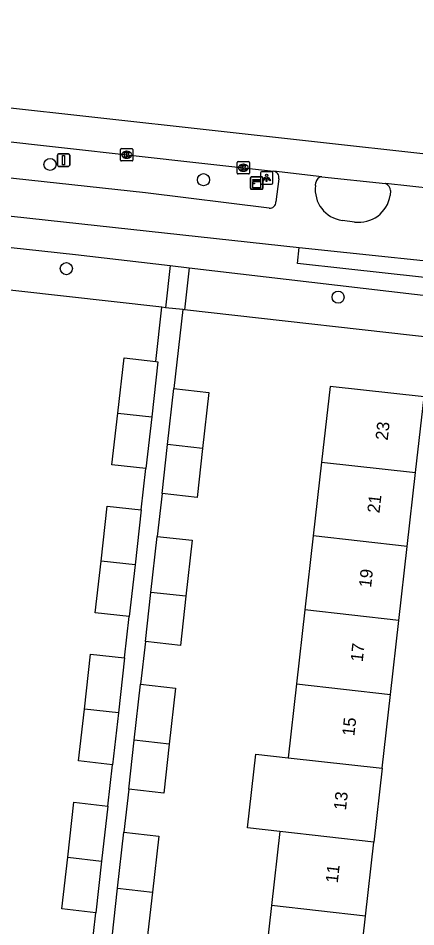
# Model space of a CAD drawing. Extents: x 161928 to 163055, y 386475 to 387428.
# Drawn here: x 162161 to 162193.1, y 387347.2 to 387420.5 of the extents above; entities that cross this region are included whole.
import ezdxf

# ---------------------------------------------------------------- set-up
doc = ezdxf.new("R2010")
doc.units = 0
for name, color, linetype in [('IMGEO_Berm_groen', 7, 'Continuous'), ('IMGEO_Boom', 7, 'Continuous'), ('IMGEO_Fietspad_gesloten', 7, 'Continuous'), ('IMGEO_Kast', 7, 'Continuous'), ('IMGEO_Kolk', 7, 'Continuous'), ('IMGEO_Lichtpunt', 7, 'Continuous'), ('IMGEO_Pand', 7, 'Continuous'), ('IMGEO_Pand_nummerreeks', 7, 'Continuous'), ('IMGEO_Rijbaan_lokaal_gesloten', 7, 'Continuous'), ('IMGEO_Verkeersbordpaal', 7, 'Continuous'), ('IMGEO_Voetpad_open', 7, 'Continuous')]:
    doc.layers.add(name, color=color, linetype=linetype)

msp = doc.modelspace()

# ---------------------------------------------------------------- linework, layer by layer
at = {"layer": 'IMGEO_Berm_groen'}
for points in [[(162173.252, 387400.528), (162172.889, 387397.132)], [(162174.791, 387400.348), (162174.417, 387396.961)], [(162172.594, 387397.165), (162153.1, 387399.352)], [(162174.417, 387396.961), (162174.273, 387396.977)], [(162196.86, 387394.444), (162174.417, 387396.961)]]:
    msp.add_lwpolyline(points, dxfattribs=at)
at = {"layer": 'IMGEO_Boom'}
for centre in [(162163.568, 387408.688), (162175.942, 387407.453), (162164.884, 387400.282), (162186.797, 387397.981)]:
    msp.add_circle(centre, 0.489, dxfattribs=at)
at = {"layer": 'IMGEO_Fietspad_gesloten'}
for points in [[(162181.236, 387405.152), (162171.263, 387406.391), (162095.965, 387414.572)], [(162093.779, 387411.765), (162183.652, 387401.998)], [(162182.009, 387407.533), (162181.782, 387405.659)], [(162184.973, 387406.983), (162185.011, 387407.219)], [(162191.038, 387406.574), (162191.001, 387406.182)], [(162188.121, 387404.039), (162187.142, 387404.175)], [(162183.652, 387401.998), (162199.537, 387400.327)]]:
    msp.add_lwpolyline(points, dxfattribs=at)
for centre, radius, start, end in [((162181.507, 387407.638), 0.513, 348.16111, 80.20871), ((162185.51, 387407.188), 0.5, 91.15259, 176.45545), ((162190.345, 387406.495), 0.698, 6.45927, 66.393), ((162187.464, 387406.666), 2.511, 172.7371, 262.63048), ((162181.275, 387405.658), 0.507, 265.59186, 0.16595), ((162188.459, 387406.592), 2.575, 262.46563, 350.84003)]:
    msp.add_arc(centre, radius, start, end, dxfattribs=at)
at = {"layer": 'IMGEO_Kast'}
for p, q in [((162179.74, 387406.759), (162179.74, 387407.6)), ((162179.74, 387407.6), (162179.74, 387406.759)), ((162179.815, 387407.684), (162180.656, 387407.684)), ((162180.656, 387407.684), (162179.815, 387407.684)), ((162180.74, 387407.609), (162180.74, 387406.768)), ((162180.74, 387406.768), (162180.74, 387407.609)), ((162180.665, 387406.684), (162179.824, 387406.684)), ((162179.824, 387406.684), (162180.665, 387406.684))]:
    msp.add_line(p, q, dxfattribs=at)
for points in [[(162179.935, 387407.474), (162180.535, 387407.474), (162180.535, 387407.389), (162179.935, 387407.389), (162179.935, 387407.474)], [(162179.935, 387407.299), (162180.535, 387407.299), (162180.535, 387406.81), (162179.935, 387406.81), (162179.935, 387407.299)]]:
    msp.add_lwpolyline(points, dxfattribs=at)
msp.add_circle((162180.019, 387407.148), 0.0377, dxfattribs=at)
for centre, start, end in [((162179.818, 387407.606), 92.4484, 184.28452), ((162179.818, 387407.606), 92.4484, 184.28452), ((162180.662, 387407.606), 2.4484, 94.28452), ((162180.662, 387407.606), 2.4484, 94.28452), ((162179.818, 387406.762), 182.4484, 274.28452), ((162179.818, 387406.762), 182.4484, 274.28452), ((162180.662, 387406.762), 272.4484, 4.28452), ((162180.662, 387406.762), 272.4484, 4.28452)]:
    msp.add_arc(centre, 0.0779, start, end, dxfattribs=at)
at = {"layer": 'IMGEO_Kolk'}
for p, q in [((162169.326, 387409.965), (162170.178, 387409.965)), ((162169.251, 387409.039), (162169.251, 387409.891)), ((162169.739, 387409.745), (162169.764, 387409.745)), ((162170.252, 387409.891), (162170.252, 387409.039)), ((162170.178, 387408.965), (162169.326, 387408.965)), ((162169.762, 387409.185), (162169.737, 387409.185)), ((162178.657, 387407.989), (162178.657, 387408.841)), ((162178.732, 387408.915), (162179.584, 387408.915)), ((162179.145, 387408.695), (162179.17, 387408.695)), ((162179.658, 387408.841), (162179.658, 387407.989)), ((162179.584, 387407.915), (162178.732, 387407.915)), ((162179.168, 387408.135), (162179.143, 387408.135))]:
    msp.add_line(p, q, dxfattribs=at)
for points in [[(162169.326, 387409.965), (162170.178, 387409.965)], [(162169.251, 387409.039), (162169.251, 387409.891)], [(162169.572, 387409.665), (162169.695, 387409.665), (162169.695, 387409.514), (162169.825, 387409.665), (162169.989, 387409.665), (162169.843, 387409.514), (162169.996, 387409.265), (162169.844, 387409.265), (162169.759, 387409.429), (162169.695, 387409.362), (162169.695, 387409.265), (162169.572, 387409.265), (162169.572, 387409.665)], [(162170.252, 387409.891), (162170.252, 387409.039)], [(162170.178, 387408.965), (162169.326, 387408.965)], [(162178.657, 387407.989), (162178.657, 387408.841)], [(162178.732, 387408.915), (162179.584, 387408.915)], [(162178.978, 387408.615), (162179.101, 387408.615), (162179.101, 387408.464), (162179.231, 387408.615), (162179.395, 387408.615), (162179.249, 387408.464), (162179.402, 387408.215), (162179.25, 387408.215), (162179.165, 387408.379), (162179.101, 387408.312), (162179.101, 387408.215), (162178.978, 387408.215), (162178.978, 387408.615)], [(162179.658, 387408.841), (162179.658, 387407.989)], [(162179.584, 387407.915), (162178.732, 387407.915)]]:
    msp.add_lwpolyline(points, dxfattribs=at)
for centre, start, end in [((162169.328, 387409.889), 91.55205, 178.44795), ((162169.328, 387409.889), 91.55205, 178.44795), ((162170.176, 387409.889), 1.55205, 88.44795), ((162170.176, 387409.889), 1.55205, 88.44795), ((162169.328, 387409.041), 181.55205, 268.44795), ((162169.328, 387409.041), 181.55205, 268.44795), ((162170.176, 387409.041), 271.55205, 358.44795), ((162170.176, 387409.041), 271.55205, 358.44795), ((162178.734, 387408.839), 91.55205, 178.44795), ((162178.734, 387408.839), 91.55205, 178.44795), ((162179.582, 387408.839), 1.55205, 88.44795), ((162179.582, 387408.839), 1.55205, 88.44795), ((162178.734, 387407.991), 181.55205, 268.44795), ((162178.734, 387407.991), 181.55205, 268.44795), ((162179.582, 387407.991), 271.55205, 358.44795), ((162179.582, 387407.991), 271.55205, 358.44795)]:
    msp.add_arc(centre, 0.0765, start, end, dxfattribs=at)
for centre, major_axis, ratio, start_param, end_param in [((162169.738, 387409.465), (-0.387, 0.002), 0.722429, 4.712389, 7.853982), ((162169.763, 387409.465), (-0.39, 0.002), 0.717154, 1.570796, 4.712389), ((162179.144, 387408.415), (-0.387, 0.002), 0.722429, 4.712389, 7.853982), ((162179.169, 387408.415), (-0.39, 0.002), 0.717154, 1.570796, 4.712389)]:
    msp.add_ellipse(centre, major_axis=major_axis, ratio=ratio, start_param=start_param, end_param=end_param, dxfattribs=at)
at = {"layer": 'IMGEO_Lichtpunt'}
for p, q in [((162180.533, 387408.002), (162180.533, 387407.195)), ((162180.533, 387408.002), (162180.533, 387407.195)), ((162181.435, 387408.097), (162180.627, 387408.097)), ((162181.435, 387408.097), (162180.627, 387408.097)), ((162181.529, 387407.195), (162181.529, 387408.002)), ((162181.529, 387407.195), (162181.529, 387408.002)), ((162180.627, 387407.101), (162181.435, 387407.101)), ((162180.627, 387407.101), (162181.435, 387407.101))]:
    msp.add_line(p, q, dxfattribs=at)
for points in [[(162180.907, 387407.666), (162180.946, 387407.638), (162180.758, 387407.376), (162180.72, 387407.403), (162180.907, 387407.666)], [(162181.009, 387407.618), (162181.056, 387407.618), (162181.056, 387407.296), (162181.009, 387407.296), (162181.009, 387407.618)], [(162181.119, 387407.638), (162181.157, 387407.665), (162181.344, 387407.403), (162181.305, 387407.375), (162181.119, 387407.638)]]:
    msp.add_lwpolyline(points, dxfattribs=at)
msp.add_circle((162181.032, 387407.8), 0.0994, dxfattribs=at)
for centre, start, end in [((162180.627, 387408.002), 90, 180), ((162180.627, 387408.002), 90, 180), ((162181.435, 387408.002), 0, 90), ((162181.435, 387408.002), 0, 90), ((162180.627, 387407.195), 180, 270), ((162180.627, 387407.195), 180, 270), ((162181.435, 387407.195), 270, 0), ((162181.435, 387407.195), 270, 360)]:
    msp.add_arc(centre, 0.0946, start, end, dxfattribs=at)
at = {"layer": 'IMGEO_Pand'}
for points in [[(162169.034, 387388.634), (162169.534, 387393.075), (162172.101, 387392.786)], [(162172.101, 387392.786), (162172.271, 387392.767), (162171.771, 387388.331)], [(162173.052, 387386.102), (162173.561, 387390.618)], [(162173.561, 387390.618), (162176.38, 387390.3), (162175.871, 387385.783)], [(162193.043, 387383.828), (162193.732, 387389.928), (162186.161, 387390.783), (162185.472, 387384.682)], [(162171.301, 387384.159), (162168.564, 387384.468), (162169.034, 387388.634)], [(162169.034, 387388.634), (162171.771, 387388.331)], [(162171.771, 387388.331), (162171.301, 387384.159)], [(162172.607, 387382.145), (162173.052, 387386.102)], [(162175.871, 387385.783), (162175.425, 387381.827), (162172.607, 387382.145)], [(162175.871, 387385.783), (162173.052, 387386.102)], [(162185.472, 387384.682), (162184.799, 387378.72)], [(162185.472, 387384.682), (162193.043, 387383.828)], [(162192.371, 387377.866), (162193.043, 387383.828)], [(162167.687, 387376.689), (162168.187, 387381.13), (162170.924, 387380.822)], [(162170.924, 387380.822), (162170.424, 387376.386)], [(162171.705, 387374.171), (162172.214, 387378.687)], [(162172.214, 387378.687), (162175.033, 387378.369), (162174.524, 387373.853)], [(162184.799, 387378.72), (162184.126, 387372.758)], [(162192.371, 387377.866), (162184.799, 387378.72)], [(162191.698, 387371.904), (162192.371, 387377.866)], [(162169.954, 387372.214), (162167.217, 387372.523), (162167.687, 387376.689)], [(162170.424, 387376.386), (162167.687, 387376.689)], [(162170.424, 387376.386), (162169.954, 387372.214)], [(162171.26, 387370.214), (162171.705, 387374.171)], [(162174.524, 387373.853), (162171.705, 387374.171)], [(162174.524, 387373.853), (162174.078, 387369.896), (162171.26, 387370.214)], [(162184.126, 387372.758), (162183.454, 387366.796)], [(162191.698, 387371.904), (162184.126, 387372.758)], [(162191.025, 387365.942), (162191.698, 387371.904)], [(162166.339, 387364.745), (162166.839, 387369.185), (162169.576, 387368.877)], [(162169.576, 387368.877), (162169.076, 387364.441)], [(162170.359, 387362.24), (162170.868, 387366.756)], [(162170.868, 387366.756), (162173.687, 387366.438), (162173.178, 387361.922)], [(162183.454, 387366.796), (162182.781, 387360.834)], [(162183.454, 387366.796), (162191.025, 387365.942)], [(162190.352, 387359.98), (162191.025, 387365.942)], [(162168.606, 387360.269), (162165.869, 387360.578), (162166.339, 387364.745)], [(162169.076, 387364.441), (162166.339, 387364.745)], [(162169.076, 387364.441), (162168.606, 387360.269)], [(162169.914, 387358.283), (162170.359, 387362.24)], [(162173.178, 387361.922), (162172.732, 387357.965), (162169.914, 387358.283)], [(162173.178, 387361.922), (162170.359, 387362.24)], [(162182.108, 387354.872), (162179.501, 387355.166), (162180.174, 387361.128), (162182.781, 387360.834)], [(162182.781, 387360.834), (162190.352, 387359.98)], [(162190.352, 387359.98), (162189.679, 387354.018)], [(162164.991, 387352.799), (162165.491, 387357.24), (162168.228, 387356.932)], [(162168.228, 387356.932), (162167.728, 387352.496)], [(162169.012, 387350.309), (162169.521, 387354.825)], [(162169.521, 387354.825), (162172.34, 387354.507), (162171.831, 387349.991)], [(162182.108, 387354.872), (162181.435, 387348.909)], [(162189.679, 387354.018), (162182.108, 387354.872)], [(162189.006, 387348.055), (162189.679, 387354.018)], [(162167.258, 387348.324), (162164.521, 387348.633), (162164.991, 387352.799)], [(162164.991, 387352.799), (162167.728, 387352.496)], [(162167.728, 387352.496), (162167.258, 387348.324)], [(162168.567, 387346.352), (162169.012, 387350.309)], [(162171.831, 387349.991), (162171.385, 387346.034), (162168.567, 387346.352)], [(162169.012, 387350.309), (162171.831, 387349.991)], [(162181.435, 387348.909), (162180.762, 387342.947)], [(162189.006, 387348.055), (162181.435, 387348.909)], [(162188.333, 387342.093), (162189.006, 387348.055)]]:
    msp.add_lwpolyline(points, dxfattribs=at)
at = {"layer": 'IMGEO_Rijbaan_lokaal_gesloten'}
for points in [[(162096.67, 387420.483), (162108.698, 387419.025), (162126.066, 387417.09), (162158.899, 387413.409), (162193.872, 387409.531), (162213.835, 387407.313), (162230.26, 387405.606), (162263.092, 387402.05), (162303.555, 387397.582), (162309.376, 387396.694), (162314.166, 387395.814)], [(162096.316, 387417.659), (162181.594, 387408.144)], [(162185.5, 387407.688), (162181.594, 387408.144)], [(162185.5, 387407.688), (162190.624, 387407.135)], [(162194.534, 387406.71), (162190.624, 387407.135)]]:
    msp.add_lwpolyline(points, dxfattribs=at)
at = {"layer": 'IMGEO_Verkeersbordpaal'}
for p, q in [((162164.163, 387408.632), (162164.163, 387409.432)), ((162164.163, 387409.432), (162164.163, 387408.632)), ((162164.263, 387409.532), (162165.053, 387409.532)), ((162165.053, 387409.532), (162164.263, 387409.532)), ((162165.153, 387409.432), (162165.153, 387408.632)), ((162165.153, 387408.632), (162165.153, 387409.432)), ((162165.053, 387408.532), (162164.263, 387408.532)), ((162164.263, 387408.532), (162165.053, 387408.532))]:
    msp.add_line(p, q, dxfattribs=at)
msp.add_lwpolyline([(162164.583, 387409.407), (162164.733, 387409.407), (162164.733, 387408.657), (162164.583, 387408.657), (162164.583, 387409.407)], dxfattribs=at)
for centre, start, end in [((162164.263, 387409.432), 90, 180), ((162164.263, 387409.432), 90, 180), ((162165.053, 387409.432), 0, 90), ((162165.053, 387409.432), 360, 90), ((162164.263, 387408.632), 180, 270), ((162164.263, 387408.632), 180, 270), ((162165.053, 387408.632), 270, 0), ((162165.053, 387408.632), 270, 0)]:
    msp.add_arc(centre, 0.1, start, end, dxfattribs=at)
at = {"layer": 'IMGEO_Voetpad_open'}
for points in [[(162132.273, 387405.055), (162165.613, 387401.423), (162173.252, 387400.528)], [(162199.392, 387398.955), (162187.422, 387400.256), (162183.521, 387400.684), (162183.652, 387401.998)], [(162173.252, 387400.528), (162174.791, 387400.348)], [(162174.791, 387400.348), (162202.852, 387397.059), (162212.061, 387396.085)], [(162172.101, 387392.786), (162172.594, 387397.165)], [(162172.889, 387397.132), (162172.594, 387397.165)], [(162174.273, 387396.977), (162172.889, 387397.132)], [(162174.273, 387396.977), (162173.561, 387390.618)], [(162170.924, 387380.822), (162171.301, 387384.159)], [(162172.607, 387382.145), (162172.214, 387378.687)], [(162169.576, 387368.877), (162169.954, 387372.214)], [(162171.26, 387370.214), (162170.868, 387366.756)], [(162168.228, 387356.932), (162168.606, 387360.269)], [(162169.914, 387358.283), (162169.521, 387354.825)], [(162166.879, 387344.987), (162167.258, 387348.324)]]:
    msp.add_lwpolyline(points, dxfattribs=at)

# ---------------------------------------------------------------- texts
at = {"layer": 'IMGEO_Pand_nummerreeks'}
for s, rotation, p in [('23', 83.56019, (162190.798, 387386.397)), ('21', 83.56019, (162190.135, 387380.524)), ('19', 83.56019, (162189.456, 387374.517)), ('17', 83.56019, (162188.781, 387368.531)), ('15', 83.56019, (162188.105, 387362.546)), ('13', 83.56016, (162187.43, 387356.56)), ('11', 83.56019, (162186.767, 387350.688))]:
    msp.add_text(s, height=1, rotation=rotation, dxfattribs=at).set_placement(p)

doc.saveas('drawing.dxf')
